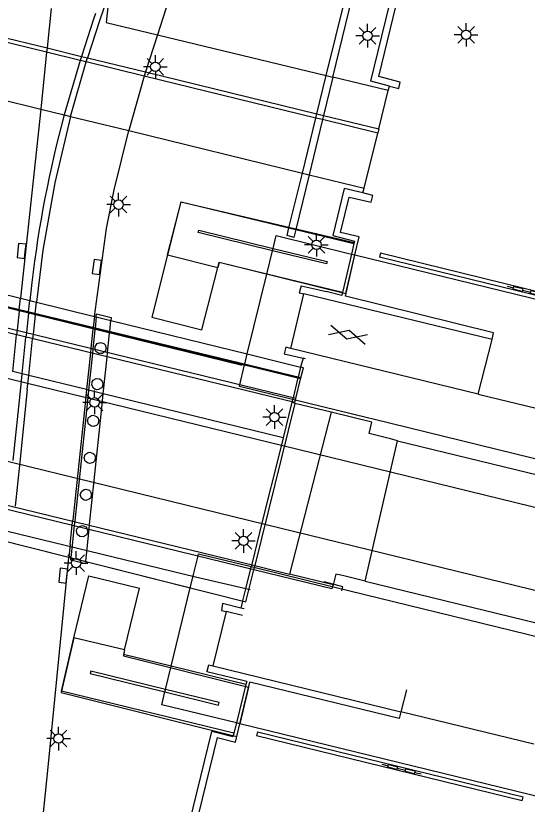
# Model space of a CAD drawing. Extents: x 125000 to 129004, y 397500 to 399008.
# Drawn here: x 127671.57 to 127698.71, y 398365.85 to 398407.69 of the extents above; entities that cross this region are included whole.
import ezdxf

# ---------------------------------------------------------------- set-up
doc = ezdxf.new("R2010")
doc.units = 0
for name, color, linetype in [('gg-afsc-muur', 7, 'Continuous'), ('gg-aspt-spoorlijn', 7, 'Continuous'), ('gg-bbg-luifel en loopbrug', 7, 'Continuous'), ('gg-bbg-pilaar viaduct of brug', 7, 'Continuous'), ('gg-knt-trap', 7, 'Continuous'), ('gg-knt-verharding', 7, 'Continuous'), ('gg-knt-verharding niveau 01', 7, 'Continuous'), ('gg-knt-verharding nz', 7, 'Continuous'), ('gg-kntw-beschoeiing', 7, 'Continuous'), ('gg-kwrk-kunstwerk', 7, 'Continuous'), ('gg-kwrk-kunstwerk niveau 01', 7, 'Continuous'), ('gt-grn-afwateringsgoot', 7, 'Continuous'), ('gt-grn-bladgrens', 7, 'Continuous'), ('gt-grn-vlakafsluiter', 7, 'Continuous'), ('gt-grn-weggrens', 7, 'Continuous'), ('gt-knt-balustrade', 7, 'Continuous'), ('gt-symb-afwateringsgoot', 7, 'Continuous'), ('gt-symb-gesloten verharding', 7, 'Continuous'), ('gt-symb-kolk', 7, 'Continuous'), ('gt-symb-lichtmast', 7, 'Continuous'), ('gx-grn-maaiveld', 7, 'Continuous'), ('gx-knt-lijn weginrichtingselement', 7, 'Continuous')]:
    doc.layers.add(name, color=color, linetype=linetype)

# ---------------------------------------------------------------- blocks, each defined once
blk = doc.blocks.new('gt0-AFWGT_1')
at = {"layer": 'gt-symb-afwateringsgoot'}
for p, q in [((-1.076, 0), (-0.726, 0)), ((-0.225, 0), (0.225, 0)), ((0.725, 0), (1.075, 0))]:
    blk.add_line(p, q, dxfattribs=at)
for points in [[(-0.726, 0.075), (-0.225, 0.075), (-0.225, -0.075), (-0.726, -0.075)], [(0.225, 0.075), (0.725, 0.075), (0.725, -0.075), (0.225, -0.075)]]:
    blk.add_lwpolyline(points, close=True, dxfattribs=at)
blk = doc.blocks.new('gt0-LMAST')
at = {"layer": 'gt-symb-lichtmast'}
for p, q in [((-0.182, 0.173), (-0.447, 0.438)), ((-0.005, 0.246), (-0.005, 0.621)), ((0.172, 0.173), (0.437, 0.438)), ((-0.255, -0.004), (-0.63, -0.004)), ((-0.182, -0.181), (-0.447, -0.446)), ((-0.005, -0.254), (-0.005, -0.629)), ((0.437, -0.446), (0.172, -0.181)), ((0.245, -0.004), (0.62, -0.004))]:
    blk.add_line(p, q, dxfattribs=at)
blk.add_circle((-0.005, -0.004), 0.25, dxfattribs=at)
blk = doc.blocks.new('gt0-KOLK')
at = {"layer": 'gt-symb-kolk'}
blk.add_lwpolyline([(0, 0), (0.375, 0), (0.375, 0.4), (-0.375, 0.4), (-0.375, 0), (0, 0)], dxfattribs=at)
blk = doc.blocks.new('gt0-GESVH1')
at = {"layer": 'gt-symb-gesloten verharding'}
for p, q in [((-0.992, -0.261), (0.008, 0.239)), ((0.008, -0.261), (-0.992, 0.239)), ((0.008, 0.239), (1.008, -0.261)), ((1.008, 0.239), (0.008, -0.261))]:
    blk.add_line(p, q, dxfattribs=at)

msp = doc.modelspace()

# ---------------------------------------------------------------- linework, layer by layer
at = {"layer": 'gg-afsc-muur'}
for p, q in [((127688.041, 398404.513), (127692.521, 398422.828)), ((127676.547, 398409.017), (127676.018, 398407.419)), ((127675.79, 398407.816), (127675.688, 398407.503)), ((127675.688, 398407.503), (127675.049, 398405.534)), ((127676.018, 398407.419), (127675.369, 398405.456)), ((127674.979, 398405.316), (127674.131, 398402.428)), ((127674.466, 398402.346), (127675.3, 398405.238)), ((127675.049, 398405.534), (127674.979, 398405.316)), ((127675.3, 398405.238), (127675.369, 398405.456)), ((127687.546, 398402.487), (127688.041, 398404.513)), ((127688.391, 398404.429), (127687.896, 398402.402)), ((127686.776, 398399.341), (127687.491, 398402.262)), ((127687.491, 398402.262), (127687.546, 398402.487)), ((127687.896, 398402.402), (127687.842, 398402.177)), ((127687.842, 398402.177), (127687.129, 398399.255)), ((127686.065, 398396.436), (127686.776, 398399.341)), ((127687.129, 398399.255), (127686.421, 398396.349)), ((127689.515, 398395.6), (127689.384, 398395.043)), ((127689.384, 398395.043), (127688.904, 398392.995)), ((127689.057, 398392.804), (127689.564, 398394.999)), ((127672.416, 398393.54), (127672.309, 398392.581)), ((127686.705, 398393.365), (127687.676, 398393.139)), ((127687.676, 398393.139), (127688.042, 398393.054)), ((127688.87, 398392.85), (127688.042, 398393.054)), ((127696.848, 398390.516), (127686.861, 398392.935)), ((127688.904, 398392.995), (127688.87, 398392.85)), ((127672.245, 398391.968), (127672.309, 398392.581)), ((127672.6, 398391.882), (127672.664, 398392.493)), ((127672.237, 398391.889), (127672.132, 398390.879)), ((127672.237, 398391.889), (127672.245, 398391.968)), ((127672.592, 398391.802), (127672.486, 398390.792)), ((127672.592, 398391.802), (127672.6, 398391.882)), ((127671.905, 398388.688), (127672.107, 398390.631)), ((127672.132, 398390.879), (127672.107, 398390.631)), ((127672.257, 398388.601), (127672.46, 398390.545)), ((127672.486, 398390.792), (127672.46, 398390.545)), ((127696.107, 398387.608), (127686.17, 398390.032)), ((127686.81, 398389.522), (127686.685, 398389.046)), ((127686.946, 398389.489), (127686.81, 398389.522)), ((127686.685, 398389.046), (127686.552, 398388.51)), ((127671.827, 398387.94), (127671.905, 398388.688)), ((127672.179, 398387.854), (127672.257, 398388.601)), ((127686.552, 398388.51), (127686.525, 398388.401)), ((127686.525, 398388.401), (127686.28, 398387.415)), ((127671.428, 398384.085), (127671.827, 398387.94)), ((127672.179, 398387.854), (127671.776, 398384)), ((127696.107, 398387.608), (127704.281, 398385.613)), ((127686.223, 398387.183), (127685.755, 398385.298)), ((127686.223, 398387.183), (127685.755, 398385.298)), ((127686.258, 398387.325), (127686.223, 398387.183)), ((127686.223, 398387.183), (127686.375, 398387.146)), ((127686.28, 398387.415), (127686.258, 398387.325)), ((127686.432, 398387.377), (127686.28, 398387.415)), ((127685.755, 398385.298), (127685.572, 398384.56)), ((127685.755, 398385.298), (127685.572, 398384.56)), ((127685.572, 398384.56), (127684.65, 398380.843)), ((127685.572, 398384.56), (127684.65, 398380.843)), ((127671.776, 398384), (127671.532, 398381.665)), ((127684.65, 398380.843), (127684.092, 398378.594)), ((127684.65, 398380.843), (127684.092, 398378.594)), ((127684.057, 398378.455), (127684.031, 398378.349)), ((127684.057, 398378.455), (127684.031, 398378.349)), ((127684.092, 398378.594), (127684.057, 398378.455)), ((127684.092, 398378.594), (127684.057, 398378.455)), ((127684.031, 398378.349), (127683.783, 398377.349)), ((127684.031, 398378.349), (127683.783, 398377.349)), ((127683.783, 398377.349), (127683.625, 398376.71)), ((127683.783, 398377.349), (127683.625, 398376.71)), ((127683.625, 398376.71), (127683.604, 398376.626)), ((127683.625, 398376.71), (127683.604, 398376.626)), ((127683.604, 398376.626), (127683.512, 398376.256)), ((127683.604, 398376.626), (127683.512, 398376.256)), ((127683.597, 398375.857), (127682.73, 398376.069)), ((127683.684, 398376.214), (127683.512, 398376.256)), ((127682.017, 398373.199), (127692.003, 398370.741)), ((127683.82, 398372.36), (127683.034, 398372.551)), ((127683.779, 398372.196), (127683.275, 398370.161)), ((127683.459, 398370.116), (127683.984, 398372.321)), ((127683.82, 398372.36), (127683.779, 398372.196)), ((127683.275, 398370.161), (127683.138, 398369.61)), ((127677.227, 398350.396), (127681.965, 398369.707))]:
    msp.add_line(p, q, dxfattribs=at)
for points in [[(127688.391, 398404.429), (127697.51, 398441.827), (127697.188, 398441.906), (127694.948, 398432.75)], [(127691.393, 398403.955), (127690.405, 398404.215), (127699.489, 398441.343), (127699.803, 398441.259), (127691.761, 398408.251)], [(127691.393, 398403.955), (127691.898, 398403.822), (127691.973, 398404.169), (127690.841, 398404.473), (127691.761, 398408.251)], [(127674.466, 398402.346), (127673.639, 398398.822), (127673.006, 398395.258), (127672.664, 398392.493)], [(127686.421, 398396.349), (127686.318, 398395.928), (127685.966, 398396.03), (127686.065, 398396.436)], [(127686.705, 398393.365), (127686.607, 398392.99), (127686.861, 398392.935)], [(127696.848, 398390.516), (127696.924, 398390.864), (127689.057, 398392.804)], [(127686.17, 398390.032), (127685.891, 398390.1), (127685.803, 398389.754), (127686.81, 398389.522)], [(127683.512, 398376.256), (127682.543, 398376.493), (127682.478, 398376.128), (127682.73, 398376.069)], [(127681.72, 398372.911), (127681.804, 398373.251), (127682.017, 398373.199)], [(127683.034, 398372.551), (127681.711, 398372.872), (127681.72, 398372.911)], [(127692.003, 398370.741), (127691.904, 398370.4), (127683.984, 398372.321)], [(127682.258, 398369.381), (127683.229, 398369.147), (127683.459, 398370.116)], [(127683.138, 398369.61), (127683.092, 398369.426), (127681.965, 398369.707)], [(127682.258, 398369.381), (127677.674, 398350.654), (127678.819, 398350.345), (127678.725, 398350.009), (127678.269, 398350.127)]]:
    msp.add_lwpolyline(points, dxfattribs=at)
msp.add_arc((127735.464, 398385.984), 63.499, 164.99132, 173.16591, dxfattribs=at)
at = {"layer": 'gg-aspt-spoorlijn'}
msp.add_line((127649.817, 398393.65), (127685.812, 398384.86), dxfattribs=at)
for points in [[(127649.374, 398389.392), (127662.218, 398386.227), (127684.79, 398380.706)], [(127685.812, 398384.86), (127819.001, 398352.336), (127938.847, 398322.954), (128096.923, 398284.056), (128258.075, 398244.663)], [(127684.79, 398380.706), (127947.895, 398316.349), (127974.192, 398309.959), (128052.365, 398291.224), (128183.022, 398259.34), (128257.224, 398241.18)]]:
    msp.add_lwpolyline(points, dxfattribs=at)
at = {"layer": 'gg-bbg-luifel en loopbrug'}
for p, q in [((127684.893, 398393.978), (127685.196, 398395.216)), ((127685.196, 398395.216), (127685.227, 398395.344)), ((127689.384, 398395.043), (127689.564, 398394.999)), ((127689.564, 398394.999), (127705.707, 398391.044)), ((127683.855, 398389.742), (127684.893, 398393.978)), ((127683.72, 398389.195), (127683.855, 398389.742)), ((127683.454, 398388.107), (127683.695, 398389.092)), ((127683.695, 398389.092), (127683.72, 398389.195)), ((127683.432, 398388.017), (127683.454, 398388.107)), ((127686.258, 398387.325), (127683.432, 398388.017)), ((127690.24, 398386.349), (127686.258, 398387.325)), ((127690.525, 398386.279), (127690.24, 398386.349)), ((127681, 398378.03), (127681.244, 398379.03)), ((127684.057, 398378.455), (127688.436, 398377.385)), ((127680.843, 398377.39), (127681, 398378.03)), ((127679.812, 398373.172), (127680.827, 398377.325)), ((127680.827, 398377.325), (127680.843, 398377.39)), ((127679.51, 398371.935), (127679.812, 398373.172)), ((127679.313, 398371.128), (127679.479, 398371.808)), ((127679.479, 398371.808), (127679.51, 398371.935)), ((127683.275, 398370.161), (127679.313, 398371.128)), ((127683.459, 398370.116), (127683.275, 398370.161)), ((127699.608, 398366.173), (127683.459, 398370.116))]:
    msp.add_line(p, q, dxfattribs=at)
for points in [[(127685.227, 398395.344), (127685.393, 398396.021), (127689.384, 398395.043)], [(127732.441, 398379.44), (127731.648, 398376.204), (127690.525, 398386.279)], [(127681.244, 398379.03), (127681.27, 398379.136), (127684.057, 398378.455)], [(127688.436, 398377.385), (127729.532, 398367.344), (127728.729, 398364.089)]]:
    msp.add_lwpolyline(points, dxfattribs=at)
at = {"layer": 'gg-bbg-pilaar viaduct of brug'}
for points in [[(127675.772, 398389.988), (127675.777, 398390.141), (127675.886, 398390.291), (127676.062, 398390.348), (127676.238, 398390.291), (127676.305, 398390.224), (127676.362, 398390.048), (127676.305, 398389.872)], [(127676.305, 398389.872), (127676.155, 398389.763), (127675.969, 398389.763), (127675.819, 398389.872), (127675.772, 398389.988)], [(127675.86, 398387.844), (127675.769, 398387.867), (127675.69, 398387.918), (127675.597, 398388.078), (127675.615, 398388.263), (127675.666, 398388.342), (127675.826, 398388.435), (127676.011, 398388.417), (127676.09, 398388.366), (127676.183, 398388.206), (127676.165, 398388.021), (127676.114, 398387.942), (127675.954, 398387.849), (127675.86, 398387.844)], [(127675.375, 398386.188), (127675.432, 398386.364), (127675.582, 398386.473), (127675.675, 398386.488), (127675.851, 398386.431), (127675.918, 398386.364), (127675.975, 398386.188), (127675.918, 398386.012), (127675.851, 398385.945), (127675.675, 398385.888), (127675.582, 398385.903), (127675.432, 398386.012), (127675.375, 398386.188)], [(127675.199, 398384.224), (127675.256, 398384.4), (127675.406, 398384.509), (127675.499, 398384.524), (127675.675, 398384.467), (127675.742, 398384.4), (127675.799, 398384.224), (127675.742, 398384.048), (127675.675, 398383.981), (127675.499, 398383.924), (127675.406, 398383.939), (127675.256, 398384.048), (127675.199, 398384.224)], [(127674.992, 398382.27), (127675.049, 398382.446), (127675.199, 398382.555), (127675.292, 398382.57), (127675.468, 398382.513), (127675.535, 398382.446), (127675.592, 398382.27), (127675.535, 398382.094), (127675.468, 398382.027), (127675.292, 398381.97), (127675.199, 398381.985), (127675.049, 398382.094), (127674.992, 398382.27)], [(127675.346, 398380.488), (127675.387, 398380.307), (127675.313, 398380.137), (127675.154, 398380.042), (127674.969, 398380.06), (127674.83, 398380.182), (127674.789, 398380.363), (127674.813, 398380.454), (127674.935, 398380.593)], [(127674.935, 398380.593), (127675.116, 398380.634), (127675.286, 398380.56), (127675.346, 398380.488)]]:
    msp.add_lwpolyline(points, dxfattribs=at)
at = {"layer": 'gg-knt-trap'}
for p, q in [((127686.17, 398390.032), (127686.861, 398392.935)), ((127696.107, 398387.608), (127696.848, 398390.516)), ((127682.73, 398376.069), (127682.017, 398373.199)), ((127692.293, 398371.911), (127692.003, 398370.741))]:
    msp.add_line(p, q, dxfattribs=at)
at = {"layer": 'gg-knt-verharding'}
for p, q in [((127673.227, 398405.978), (127673.204, 398405.749)), ((127678.454, 398404.704), (127678.387, 398404.484)), ((127672.89, 398402.73), (127671.815, 398392.702)), ((127690.832, 398401.686), (127690.776, 398401.461)), ((127674.388, 398378.948), (127674.39, 398378.969))]:
    msp.add_line(p, q, dxfattribs=at)
for points in [[(127683.887, 398436.135), (127682.452, 398422.127), (127681.95, 398418.432), (127681.288, 398414.763), (127680.672, 398412.096), (127679.97, 398409.45), (127679.087, 398406.673)], [(127675.739, 398391.737), (127676.374, 398396.398), (127676.78, 398398.458), (127677.558, 398401.591)], [(127671.601, 398351.492), (127673.272, 398367.634), (127674.388, 398378.948)]]:
    msp.add_lwpolyline(points, dxfattribs=at)
at = {"layer": 'gg-knt-verharding niveau 01'}
for p, q in [((127673.204, 398405.749), (127669.835, 398406.571)), ((127669.854, 398406.8), (127673.227, 398405.978)), ((127673.227, 398405.978), (127675.049, 398405.534)), ((127674.979, 398405.316), (127673.204, 398405.749)), ((127675.3, 398405.238), (127674.979, 398405.316)), ((127675.049, 398405.534), (127675.369, 398405.456)), ((127678.387, 398404.484), (127675.3, 398405.238)), ((127675.369, 398405.456), (127678.454, 398404.704)), ((127687.491, 398402.262), (127678.387, 398404.484)), ((127678.454, 398404.704), (127687.546, 398402.487)), ((127687.842, 398402.177), (127687.491, 398402.262)), ((127687.546, 398402.487), (127687.896, 398402.402)), ((127687.896, 398402.402), (127690.832, 398401.686)), ((127690.776, 398401.461), (127687.842, 398402.177)), ((127680.324, 398397.81), (127679.626, 398394.996)), ((127686.379, 398387.163), (127649.865, 398396.036)), ((127686.432, 398387.377), (127649.889, 398396.256)), ((127679.626, 398394.996), (127682.283, 398394.324)), ((127684.195, 398378.289), (127648.87, 398386.907)), ((127648.895, 398387.135), (127684.249, 398378.509)), ((127686.368, 398387.117), (127684.249, 398378.509)), ((127684.249, 398378.509), (127684.218, 398378.382)), ((127677.34, 398374.034), (127674.655, 398374.683))]:
    msp.add_line(p, q, dxfattribs=at)
for points in [[(127689.991, 398398.285), (127689.001, 398398.528), (127688.385, 398396.022), (127689.547, 398395.735)], [(127689.564, 398394.999), (127689.783, 398395.95), (127688.804, 398396.179), (127689.264, 398398.067), (127690.426, 398397.802), (127690.507, 398398.15), (127689.991, 398398.285)], [(127680.324, 398397.81), (127689.53, 398395.663), (127689.547, 398395.735)], [(127682.283, 398394.324), (127682.358, 398394.619), (127689.089, 398392.944), (127689.564, 398394.999)], [(127674.655, 398374.683), (127673.982, 398371.77), (127683.299, 398369.442), (127683.459, 398370.116)], [(127677.34, 398374.034), (127677.275, 398373.721), (127683.922, 398372.06), (127683.459, 398370.116)]]:
    msp.add_lwpolyline(points, dxfattribs=at)
at = {"layer": 'gg-knt-verharding nz'}
for p, q in [((127673.444, 398408.067), (127673.227, 398405.978)), ((127679.087, 398406.673), (127678.454, 398404.704)), ((127673.204, 398405.749), (127672.89, 398402.73)), ((127678.387, 398404.484), (127677.558, 398401.591)), ((127671.751, 398392.087), (127671.815, 398392.702)), ((127671.743, 398392.01), (127671.638, 398390.999)), ((127671.743, 398392.01), (127671.751, 398392.087)), ((127675.739, 398391.737), (127675.672, 398391.14)), ((127671.638, 398390.999), (127671.613, 398390.752)), ((127675.662, 398391.053), (127675.555, 398390.041)), ((127675.672, 398391.14), (127675.662, 398391.053)), ((127671.412, 398388.808), (127671.613, 398390.752)), ((127675.529, 398389.795), (127675.325, 398387.851)), ((127675.555, 398390.041), (127675.529, 398389.795)), ((127675.325, 398387.851), (127675.246, 398387.104)), ((127675.246, 398387.104), (127674.84, 398383.248)), ((127674.84, 398383.248), (127674.595, 398380.916)), ((127674.568, 398380.66), (127674.595, 398380.916)), ((127674.459, 398379.629), (127674.568, 398380.66)), ((127674.459, 398379.629), (127674.39, 398378.969))]:
    msp.add_line(p, q, dxfattribs=at)
at = {"layer": 'gg-kntw-beschoeiing'}
msp.add_line((127644.353, 398398.778), (127686.67, 398388.431), dxfattribs=at)
for points in [[(127644.107, 398386.893), (127681.099, 398377.919), (127683.997, 398377.239)], [(127688.865, 398377.178), (127688.921, 398377.379), (127687.924, 398377.641)]]:
    msp.add_lwpolyline(points, dxfattribs=at)
at = {"layer": 'gg-kwrk-kunstwerk'}
for p, q in [((127691.334, 398403.719), (127691.393, 398403.955)), ((127689.991, 398398.285), (127690.054, 398398.541)), ((127675.84, 398391.712), (127675.777, 398391.114)), ((127676.552, 398390.927), (127676.614, 398391.522)), ((127675.768, 398391.027), (127675.661, 398390.015)), ((127675.777, 398391.114), (127675.768, 398391.027)), ((127676.543, 398390.838), (127676.552, 398390.927)), ((127676.437, 398389.825), (127676.543, 398390.838)), ((127675.635, 398389.769), (127675.431, 398387.825)), ((127675.661, 398390.015), (127675.635, 398389.769)), ((127676.412, 398389.579), (127676.437, 398389.825)), ((127676.209, 398387.634), (127676.412, 398389.579)), ((127675.431, 398387.825), (127675.352, 398387.078)), ((127676.131, 398386.888), (127676.209, 398387.634)), ((127675.352, 398387.078), (127674.945, 398383.222)), ((127675.729, 398383.03), (127676.131, 398386.888)), ((127674.945, 398383.222), (127674.7, 398380.89)), ((127675.486, 398380.698), (127675.729, 398383.03)), ((127674.7, 398380.89), (127674.673, 398380.634)), ((127674.673, 398380.634), (127674.564, 398379.603)), ((127675.459, 398380.442), (127675.486, 398380.698)), ((127675.352, 398379.411), (127675.459, 398380.442)), ((127674.564, 398379.603), (127674.495, 398378.943)), ((127675.283, 398378.75), (127675.352, 398379.411)), ((127674.493, 398378.921), (127674.495, 398378.943)), ((127675.283, 398378.75), (127675.28, 398378.723))]:
    msp.add_line(p, q, dxfattribs=at)
for points in [[(127675.84, 398391.712), (127675.856, 398391.863), (127676.63, 398391.673), (127676.614, 398391.522)], [(127675.28, 398378.723), (127675.267, 398378.6), (127674.48, 398378.805), (127674.493, 398378.921)]]:
    msp.add_lwpolyline(points, dxfattribs=at)
at = {"layer": 'gg-kwrk-kunstwerk niveau 01'}
for p, q in [((127676.547, 398409.017), (127676.37, 398407.328)), ((127676.37, 398407.328), (127679.087, 398406.673)), ((127679.087, 398406.673), (127688.041, 398404.513)), ((127688.041, 398404.513), (127688.391, 398404.429)), ((127691.334, 398403.719), (127688.391, 398404.429)), ((127669.588, 398403.536), (127672.89, 398402.73)), ((127690.832, 398401.686), (127691.334, 398403.719)), ((127672.89, 398402.73), (127674.131, 398402.428)), ((127674.131, 398402.428), (127674.466, 398402.346)), ((127674.466, 398402.346), (127677.558, 398401.591)), ((127677.558, 398401.591), (127686.776, 398399.341)), ((127690.054, 398398.541), (127690.776, 398401.461)), ((127686.776, 398399.341), (127687.129, 398399.255)), ((127687.129, 398399.255), (127690.054, 398398.541)), ((127686.702, 398388.474), (127650.196, 398397.296)), ((127668.777, 398393.449), (127671.815, 398392.702)), ((127671.815, 398392.702), (127672.309, 398392.581)), ((127672.309, 398392.581), (127672.664, 398392.493)), ((127672.664, 398392.493), (127675.739, 398391.737)), ((127675.739, 398391.737), (127675.84, 398391.712)), ((127675.84, 398391.712), (127676.614, 398391.522)), ((127676.614, 398391.522), (127683.855, 398389.742)), ((127683.855, 398389.742), (127686.685, 398389.046)), ((127686.831, 398389.01), (127686.685, 398389.046)), ((127686.702, 398388.474), (127686.831, 398389.01)), ((127686.432, 398387.377), (127686.702, 398388.474)), ((127686.375, 398387.146), (127686.379, 398387.163)), ((127686.379, 398387.163), (127686.384, 398387.184)), ((127686.384, 398387.184), (127686.432, 398387.377)), ((127686.368, 398387.117), (127686.375, 398387.146)), ((127648.955, 398385.357), (127683.775, 398376.582)), ((127684.195, 398378.289), (127684.218, 398378.382)), ((127683.775, 398376.582), (127684.195, 398378.289))]:
    msp.add_line(p, q, dxfattribs=at)
at = {"layer": 'gt-grn-afwateringsgoot'}
for p, q in [((127685.196, 398395.216), (127681.245, 398396.178)), ((127690.926, 398395.1), (127690.867, 398394.873)), ((127690.926, 398395.1), (127704.044, 398391.892)), ((127703.987, 398391.664), (127690.867, 398394.873)), ((127679.479, 398371.808), (127682.322, 398371.112)), ((127684.39, 398369.697), (127684.341, 398369.48)), ((127684.39, 398369.697), (127698.498, 398366.247)), ((127698.445, 398366.031), (127684.341, 398369.48)), ((127698.445, 398366.031), (127698.498, 398366.247))]:
    msp.add_line(p, q, dxfattribs=at)
for points in [[(127681.245, 398396.178), (127681.276, 398396.304), (127685.227, 398395.344)], [(127685.227, 398395.344), (127688.089, 398394.648), (127688.057, 398394.52), (127685.196, 398395.216)], [(127679.51, 398371.935), (127675.547, 398372.906), (127675.519, 398372.777), (127679.479, 398371.808)], [(127682.322, 398371.112), (127682.353, 398371.238), (127679.51, 398371.935)]]:
    msp.add_lwpolyline(points, dxfattribs=at)
at = {"layer": 'gt-grn-bladgrens'}
msp.add_line((127690.116, 398377.683), (127691.823, 398385.139), dxfattribs=at)
for points in [[(127691.823, 398385.139), (127691.449, 398385.237), (127690.313, 398385.525), (127690.456, 398386.122), (127688.298, 398386.647)], [(127691.823, 398385.139), (127704.344, 398382.095), (127947.787, 398322.564)], [(127690.116, 398377.683), (127702.735, 398374.601), (127729.892, 398367.923), (127792.12, 398352.724), (127895.306, 398327.496), (127945.913, 398315.144)]]:
    msp.add_lwpolyline(points, dxfattribs=at)
at = {"layer": 'gt-grn-vlakafsluiter'}
msp.add_line((127699.054, 398369.028), (127692.003, 398370.741), dxfattribs=at)
at = {"layer": 'gt-grn-weggrens'}
for p, q in [((127671.905, 398388.688), (127671.412, 398388.808)), ((127672.257, 398388.601), (127671.905, 398388.688)), ((127675.325, 398387.851), (127672.257, 398388.601)), ((127675.431, 398387.825), (127675.325, 398387.851)), ((127676.209, 398387.634), (127675.431, 398387.825)), ((127685.755, 398385.298), (127676.209, 398387.634))]:
    msp.add_line(p, q, dxfattribs=at)
at = {"layer": 'gt-knt-balustrade'}
for p, q in [((127686.065, 398396.436), (127686.421, 398396.349)), ((127686.421, 398396.349), (127689.515, 398395.6)), ((127688.904, 398392.995), (127684.893, 398393.978)), ((127677.34, 398374.034), (127677.282, 398373.794)), ((127679.812, 398373.172), (127677.282, 398373.794)), ((127683.779, 398372.196), (127679.812, 398373.172))]:
    msp.add_line(p, q, dxfattribs=at)
for points in [[(127679.626, 398394.996), (127680.341, 398397.822), (127686.065, 398396.436)], [(127684.893, 398393.978), (127682.353, 398394.6), (127682.283, 398394.324)], [(127683.138, 398369.61), (127673.987, 398371.853), (127674.655, 398374.683)]]:
    msp.add_lwpolyline(points, dxfattribs=at)
at = {"layer": 'gx-grn-maaiveld'}
for p, q in [((127689.547, 398395.735), (127689.515, 398395.6)), ((127688.298, 398386.647), (127686.368, 398387.117)), ((127688.298, 398386.647), (127686.099, 398378.057)), ((127684.249, 398378.509), (127686.099, 398378.057)), ((127688.403, 398377.495), (127686.099, 398378.057)), ((127677.34, 398374.034), (127678.13, 398377.318))]:
    msp.add_line(p, q, dxfattribs=at)
for points in [[(127679.626, 398394.996), (127678.792, 398391.7), (127681.449, 398391.028), (127682.283, 398394.324)], [(127674.655, 398374.683), (127675.444, 398377.964), (127678.13, 398377.318)], [(127688.403, 398377.495), (127688.378, 398377.399), (127688.348, 398377.275), (127684.195, 398378.289)], [(127690.116, 398377.683), (127688.904, 398377.98), (127688.551, 398378.059), (127688.403, 398377.495)]]:
    msp.add_lwpolyline(points, dxfattribs=at)
at = {"layer": 'gx-knt-lijn weginrichtingselement'}
for p, q in [((127644.603, 398398.684), (127683.584, 398389.155)), ((127644.037, 398386.596), (127680.827, 398377.325))]:
    msp.add_line(p, q, dxfattribs=at)

# ---------------------------------------------------------------- block references
at = {"layer": 'gt-symb-afwateringsgoot', "xscale": 0.9999258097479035, "yscale": 0.9999258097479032, "rotation": -13.754822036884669}
for p in [(127698.681, 398393.081), (127692.031, 398367.711)]:
    msp.add_blockref('gt0-AFWGT_1', p, dxfattribs=at)
at = {"layer": 'gt-symb-gesloten verharding', "rotation": -14.536509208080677}
msp.add_blockref('gt0-GESVH1', (127689.194, 398390.772), dxfattribs=at)
at = {"layer": 'gt-symb-kolk'}
for p, rotation in [((127672.073, 398395.187), 84.08992967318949), ((127676.067, 398394.321), 81.72410717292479), ((127674.283, 398377.954), 83.96999119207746)]:
    msp.add_blockref('gt0-KOLK', p, dxfattribs=dict(at, rotation=rotation))
at = {"layer": 'gt-symb-lichtmast'}
for p in [(127690.243, 398406.633), (127695.466, 398406.682), (127678.978, 398404.984), (127677.027, 398397.668), (127687.524, 398395.539), (127675.756, 398387.176), (127685.301, 398386.394), (127683.658, 398379.824), (127674.769, 398378.647), (127673.847, 398369.333)]:
    msp.add_blockref('gt0-LMAST', p, dxfattribs=at)

doc.saveas('drawing.dxf')
